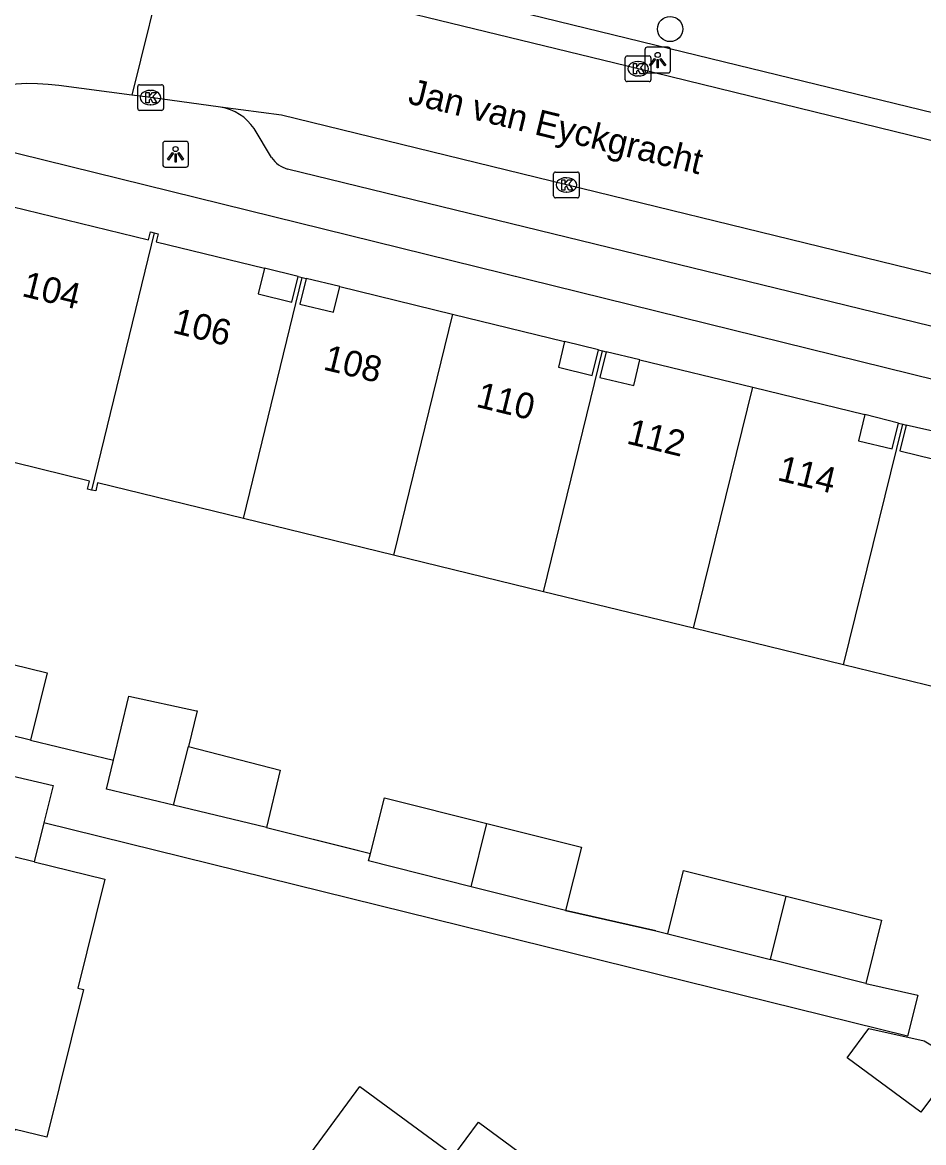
# Model space of a CAD drawing. Extents: x 163268 to 164360, y 381529 to 382285.
# Drawn here: x 163871.37 to 163906.35, y 382120.16 to 382163.66 of the extents above; entities that cross this region are included whole.
import ezdxf

# ---------------------------------------------------------------- set-up
doc = ezdxf.new("R2010")
doc.units = 0
for name, color, linetype in [('IMGEO_Boom', 7, 'Continuous'), ('IMGEO_Hek', 7, 'Continuous'), ('IMGEO_Kolk', 7, 'Continuous'), ('IMGEO_Lichtpunt', 7, 'Continuous'), ('IMGEO_Openbare_ruimte_label', 7, 'Continuous'), ('IMGEO_Pand', 7, 'Continuous'), ('IMGEO_Pand_nummerreeks', 7, 'Continuous'), ('IMGEO_Pand_overbouw', 7, 'Continuous'), ('IMGEO_Rijbaan_lokaal_open', 7, 'Continuous'), ('IMGEO_Voetpad_open', 7, 'Continuous')]:
    doc.layers.add(name, color=color, linetype=linetype)

msp = doc.modelspace()

# ---------------------------------------------------------------- linework, layer by layer
at = {"layer": 'IMGEO_Boom'}
msp.add_circle((163896.513, 382163.407), 0.489, dxfattribs=at)
at = {"layer": 'IMGEO_Hek'}
for points in [[(163871.683, 382135.785), (163874.902, 382135.011)], [(163905.735, 382124.3), (163872.2, 382132.583)], [(163880.839, 382132.401), (163884.38, 382131.512)], [(163895.958, 382128.384), (163892.457, 382129.175)], [(163904.109, 382126.338), (163906.126, 382125.882), (163905.735, 382124.3)]]:
    msp.add_lwpolyline(points, dxfattribs=at)
at = {"layer": 'IMGEO_Kolk'}
for p, q in [((163894.769, 382161.439), (163894.769, 382162.291)), ((163894.844, 382162.365), (163895.696, 382162.365)), ((163895.77, 382162.291), (163895.77, 382161.439)), ((163895.257, 382162.145), (163895.282, 382162.145)), ((163895.696, 382161.365), (163894.844, 382161.365)), ((163895.28, 382161.585), (163895.255, 382161.585)), ((163875.843, 382160.318), (163875.843, 382161.17)), ((163875.918, 382161.244), (163876.77, 382161.244)), ((163876.331, 382161.024), (163876.356, 382161.024)), ((163876.844, 382161.17), (163876.844, 382160.318)), ((163876.354, 382160.464), (163876.329, 382160.464)), ((163876.77, 382160.244), (163875.918, 382160.244)), ((163892.062, 382157.852), (163892.914, 382157.852)), ((163891.987, 382156.926), (163891.987, 382157.778)), ((163892.475, 382157.632), (163892.5, 382157.632)), ((163892.988, 382157.778), (163892.988, 382156.926)), ((163892.498, 382157.072), (163892.473, 382157.072)), ((163892.914, 382156.852), (163892.062, 382156.852))]:
    msp.add_line(p, q, dxfattribs=at)
for points in [[(163894.769, 382161.439), (163894.769, 382162.291)], [(163894.844, 382162.365), (163895.696, 382162.365)], [(163895.77, 382162.291), (163895.77, 382161.439)], [(163895.09, 382162.065), (163895.213, 382162.065), (163895.213, 382161.914), (163895.343, 382162.065), (163895.507, 382162.065), (163895.361, 382161.914), (163895.514, 382161.665), (163895.362, 382161.665), (163895.277, 382161.829), (163895.213, 382161.762), (163895.213, 382161.665), (163895.09, 382161.665), (163895.09, 382162.065)], [(163895.696, 382161.365), (163894.844, 382161.365)], [(163875.843, 382160.318), (163875.843, 382161.17)], [(163875.918, 382161.244), (163876.77, 382161.244)], [(163876.164, 382160.944), (163876.287, 382160.944), (163876.287, 382160.793), (163876.417, 382160.944), (163876.581, 382160.944), (163876.435, 382160.793), (163876.588, 382160.544), (163876.436, 382160.544), (163876.351, 382160.708), (163876.287, 382160.641), (163876.287, 382160.544), (163876.164, 382160.544), (163876.164, 382160.944)], [(163876.844, 382161.17), (163876.844, 382160.318)], [(163876.77, 382160.244), (163875.918, 382160.244)], [(163892.062, 382157.852), (163892.914, 382157.852)], [(163891.987, 382156.926), (163891.987, 382157.778)], [(163892.308, 382157.552), (163892.431, 382157.552), (163892.431, 382157.401), (163892.561, 382157.552), (163892.725, 382157.552), (163892.579, 382157.401), (163892.732, 382157.152), (163892.58, 382157.152), (163892.495, 382157.316), (163892.431, 382157.249), (163892.431, 382157.152), (163892.308, 382157.152), (163892.308, 382157.552)], [(163892.988, 382157.778), (163892.988, 382156.926)], [(163892.914, 382156.852), (163892.062, 382156.852)]]:
    msp.add_lwpolyline(points, dxfattribs=at)
for centre, start, end in [((163894.846, 382162.289), 91.552, 178.448), ((163894.846, 382162.289), 91.552, 178.448), ((163895.694, 382162.289), 1.552, 88.448), ((163895.694, 382162.289), 1.552, 88.448), ((163894.846, 382161.441), 181.552, 268.448), ((163894.846, 382161.441), 181.552, 268.448), ((163895.694, 382161.441), 271.552, 358.448), ((163895.694, 382161.441), 271.552, 358.448), ((163875.92, 382161.168), 91.552, 178.448), ((163875.92, 382161.168), 91.552, 178.448), ((163876.768, 382161.168), 1.552, 88.448), ((163876.768, 382161.168), 1.552, 88.448), ((163875.92, 382160.32), 181.552, 268.448), ((163875.92, 382160.32), 181.552, 268.448), ((163876.768, 382160.32), 271.552, 358.448), ((163876.768, 382160.32), 271.552, 358.448), ((163892.064, 382157.776), 91.552, 178.448), ((163892.064, 382157.776), 91.552, 178.448), ((163892.912, 382157.776), 1.552, 88.448), ((163892.912, 382157.776), 1.552, 88.448), ((163892.064, 382156.928), 181.552, 268.448), ((163892.064, 382156.928), 181.552, 268.448), ((163892.912, 382156.928), 271.552, 358.448), ((163892.912, 382156.928), 271.552, 358.448)]:
    msp.add_arc(centre, 0.0765, start, end, dxfattribs=at)
for centre, major_axis, ratio, start_param, end_param in [((163895.256, 382161.865), (-0.387, 0.002), 0.722429, 4.712389, 7.853982), ((163895.281, 382161.865), (-0.39, 0.002), 0.717154, 1.570796, 4.712389), ((163876.33, 382160.744), (-0.387, 0.002), 0.722429, 4.712389, 7.853982), ((163876.355, 382160.744), (-0.39, 0.002), 0.717154, 1.570796, 4.712389), ((163892.474, 382157.352), (-0.387, 0.002), 0.722429, 4.712389, 7.853982), ((163892.499, 382157.352), (-0.39, 0.002), 0.717154, 1.570796, 4.712389)]:
    msp.add_ellipse(centre, major_axis=major_axis, ratio=ratio, start_param=start_param, end_param=end_param, dxfattribs=at)
at = {"layer": 'IMGEO_Lichtpunt'}
for p, q in [((163895.532, 382162.604), (163895.532, 382161.797)), ((163895.532, 382162.604), (163895.532, 382161.797)), ((163896.434, 382162.699), (163895.626, 382162.699)), ((163896.434, 382162.699), (163895.626, 382162.699)), ((163896.528, 382161.797), (163896.528, 382162.604)), ((163896.528, 382161.797), (163896.528, 382162.604)), ((163895.626, 382161.703), (163896.434, 382161.703)), ((163895.626, 382161.703), (163896.434, 382161.703)), ((163876.816, 382158.946), (163876.816, 382158.139)), ((163876.816, 382158.946), (163876.816, 382158.139)), ((163877.718, 382159.041), (163876.91, 382159.041)), ((163877.718, 382159.041), (163876.91, 382159.041)), ((163877.812, 382158.139), (163877.812, 382158.946)), ((163877.812, 382158.139), (163877.812, 382158.946)), ((163876.91, 382158.045), (163877.718, 382158.045)), ((163876.91, 382158.045), (163877.718, 382158.045))]:
    msp.add_line(p, q, dxfattribs=at)
for points in [[(163895.906, 382162.268), (163895.945, 382162.24), (163895.757, 382161.978), (163895.719, 382162.005), (163895.906, 382162.268)], [(163896.008, 382162.22), (163896.055, 382162.22), (163896.055, 382161.898), (163896.008, 382161.898), (163896.008, 382162.22)], [(163896.118, 382162.24), (163896.156, 382162.267), (163896.343, 382162.005), (163896.304, 382161.977), (163896.118, 382162.24)], [(163877.19, 382158.61), (163877.229, 382158.582), (163877.041, 382158.32), (163877.003, 382158.347), (163877.19, 382158.61)], [(163877.292, 382158.562), (163877.339, 382158.562), (163877.339, 382158.24), (163877.292, 382158.24), (163877.292, 382158.562)], [(163877.402, 382158.582), (163877.44, 382158.609), (163877.627, 382158.347), (163877.588, 382158.319), (163877.402, 382158.582)]]:
    msp.add_lwpolyline(points, dxfattribs=at)
for centre in [(163896.031, 382162.402), (163877.315, 382158.744)]:
    msp.add_circle(centre, 0.0994, dxfattribs=at)
for centre, start, end in [((163895.626, 382162.604), 90, 180), ((163895.626, 382162.604), 90, 180), ((163896.434, 382162.604), 0, 90), ((163896.434, 382162.604), 0, 90), ((163895.626, 382161.797), 180, 270), ((163895.626, 382161.797), 180, 270), ((163896.434, 382161.797), 270, 0), ((163896.434, 382161.797), 270, 360), ((163876.91, 382158.946), 90, 180), ((163876.91, 382158.946), 90, 180), ((163877.718, 382158.946), 0, 90), ((163877.718, 382158.946), 0, 90), ((163876.91, 382158.139), 180, 270), ((163876.91, 382158.139), 180, 270), ((163877.718, 382158.139), 270, 0), ((163877.718, 382158.139), 270, 360)]:
    msp.add_arc(centre, 0.0946, start, end, dxfattribs=at)
at = {"layer": 'IMGEO_Pand'}
for points in [[(163874.054, 382145.501), (163873.897, 382145.535), (163873.971, 382145.853), (163868.129, 382147.281), (163868.557, 382149.069), (163867.146, 382149.41), (163867.045, 382149.023), (163866.742, 382149.105), (163867.821, 382153.541), (163868.129, 382153.463), (163868.012, 382152.998), (163869.443, 382152.659), (163870.41, 382156.639), (163876.26, 382155.221), (163876.336, 382155.526), (163876.485, 382155.49)], [(163876.485, 382155.49), (163874.054, 382145.501)], [(163876.485, 382155.49), (163876.642, 382155.452), (163876.56, 382155.145), (163880.766, 382154.119), (163880.523, 382153.119), (163881.833, 382152.799), (163882.077, 382153.802), (163882.231, 382153.763)], [(163879.947, 382144.397), (163882.231, 382153.763)], [(163882.231, 382153.763), (163882.382, 382153.725), (163882.139, 382152.725), (163883.448, 382152.407), (163883.691, 382153.405), (163888.068, 382152.337)], [(163888.068, 382152.337), (163885.77, 382142.976)], [(163888.068, 382152.337), (163892.419, 382151.276), (163892.175, 382150.269), (163893.485, 382149.949), (163893.728, 382150.953), (163893.884, 382150.913)], [(163891.594, 382141.554), (163893.884, 382150.913)], [(163893.884, 382150.913), (163894.034, 382150.875), (163893.791, 382149.875), (163895.1, 382149.557), (163895.344, 382150.562), (163899.719, 382149.494)], [(163897.418, 382140.133), (163899.719, 382149.494)], [(163899.719, 382149.494), (163904.069, 382148.433), (163903.822, 382147.418), (163905.132, 382147.098), (163905.376, 382148.101), (163905.553, 382148.056)], [(163903.242, 382138.711), (163905.553, 382148.056)], [(163905.553, 382148.056), (163905.681, 382148.024), (163905.438, 382147.024), (163906.747, 382146.706), (163906.994, 382147.72), (163911.392, 382146.647)], [(163879.947, 382144.397), (163874.278, 382145.781), (163874.211, 382145.468), (163874.054, 382145.501)], [(163885.77, 382142.976), (163879.947, 382144.397)], [(163891.594, 382141.554), (163885.77, 382142.976)], [(163897.418, 382140.133), (163891.594, 382141.554)], [(163903.242, 382138.711), (163897.418, 382140.133)], [(163867.613, 382136.78), (163868.253, 382139.397), (163872.323, 382138.402), (163871.683, 382135.785)], [(163909.085, 382137.285), (163903.242, 382138.711)], [(163874.902, 382135.011), (163875.501, 382137.503), (163878.127, 382136.934), (163878.153, 382136.928), (163877.81, 382135.538)], [(163871.683, 382135.785), (163867.613, 382136.78)], [(163877.233, 382133.268), (163877.81, 382135.538)], [(163877.81, 382135.538), (163881.375, 382134.631), (163880.839, 382132.401)], [(163869.333, 382134.777), (163872.558, 382134.034), (163872.2, 382132.583)], [(163877.233, 382133.268), (163874.634, 382133.893), (163874.902, 382135.011)], [(163884.875, 382131.388), (163885.419, 382133.556), (163889.393, 382132.558)], [(163880.839, 382132.401), (163877.233, 382133.268)], [(163872.2, 382132.583), (163871.824, 382131.062)], [(163888.79, 382130.096), (163889.393, 382132.558)], [(163889.393, 382132.558), (163893.074, 382131.634), (163892.457, 382129.175)], [(163871.824, 382131.062), (163874.562, 382130.386), (163873.516, 382126.153), (163873.732, 382126.101), (163872.317, 382120.372), (163871.086, 382120.676), (163869.103, 382117.987), (163865.614, 382120.56), (163865.173, 382119.961), (163862.235, 382122.128), (163863.621, 382127.795), (163863.928, 382127.724), (163863.852, 382127.465), (163865.033, 382127.157), (163865.308, 382128.212), (163867.273, 382127.699), (163868.378, 382131.893), (163868.658, 382131.847)], [(163871.824, 382131.062), (163868.658, 382131.847)], [(163888.79, 382130.096), (163884.802, 382131.097), (163884.875, 382131.388)], [(163896.419, 382128.268), (163897.027, 382130.729), (163901.02, 382129.727)], [(163892.457, 382129.175), (163888.79, 382130.096)], [(163900.412, 382127.266), (163901.02, 382129.727)], [(163901.02, 382129.727), (163904.726, 382128.797), (163904.109, 382126.338)], [(163896.419, 382128.268), (163900.412, 382127.266)], [(163904.109, 382126.338), (163900.412, 382127.266)], [(163906.249, 382121.339), (163903.385, 382123.45), (163904.235, 382124.598), (163906.376, 382124.114), (163907.704, 382123.304), (163906.249, 382121.339)], [(163885.564, 382107.622), (163885.443, 382107.711), (163880.284, 382111.528), (163883.065, 382115.317), (163880.447, 382117.242), (163880.631, 382117.492), (163880.809, 382117.362), (163884.47, 382122.341), (163888.122, 382119.656), (163889.079, 382120.954), (163893.169, 382117.939)]]:
    msp.add_lwpolyline(points, dxfattribs=at)
at = {"layer": 'IMGEO_Pand_overbouw'}
for points in [[(163882.077, 382153.802), (163880.766, 382154.119), (163880.523, 382153.119), (163881.833, 382152.799)], [(163883.691, 382153.405), (163882.382, 382153.725), (163882.139, 382152.725), (163883.448, 382152.407)], [(163893.728, 382150.953), (163892.419, 382151.276), (163892.175, 382150.269), (163893.485, 382149.949)], [(163895.344, 382150.562), (163894.034, 382150.875), (163893.791, 382149.875), (163895.1, 382149.557)], [(163904.069, 382148.433), (163903.822, 382147.418), (163905.132, 382147.098), (163905.376, 382148.101)], [(163906.994, 382147.72), (163905.681, 382148.024), (163905.438, 382147.024), (163906.747, 382146.706)]]:
    msp.add_lwpolyline(points, close=True, dxfattribs=at)
at = {"layer": 'IMGEO_Rijbaan_lokaal_open'}
for points in [[(163876.978, 382166.342), (163875.612, 382160.838)], [(163975.057, 382142.404), (163973.869, 382142.683), (163953.959, 382147.545), (163933.072, 382152.622), (163915.145, 382156.988), (163895.27, 382161.863), (163878.437, 382165.971), (163876.978, 382166.342)], [(163875.612, 382160.838), (163872.776, 382161.209)], [(163879.061, 382160.378), (163876.345, 382160.746), (163875.612, 382160.838)], [(163973.832, 382137.522), (163972.122, 382137.945), (163953.194, 382142.562), (163931.33, 382147.875), (163913.403, 382152.237), (163881.421, 382160.062), (163879.061, 382160.378)]]:
    msp.add_lwpolyline(points, dxfattribs=at)
msp.add_arc((163871.684, 382153.647), 7.64, 81.7812, 131.2205, dxfattribs=at)
at = {"layer": 'IMGEO_Voetpad_open'}
for points in [[(163976.491, 382143.143), (163898.631, 382162.118), (163875.451, 382167.787), (163875.652, 382168.357), (163874.366, 382169.105), (163873.663, 382168.277), (163872.751, 382169.003)], [(163881.04, 382158.415), (163880.359, 382159.541)], [(163978.766, 382132.264), (163973.754, 382133.483), (163910.805, 382148.792), (163870.193, 382158.804)], [(163971.126, 382136.127), (163881.664, 382157.969)], [(163871.683, 382135.785), (163874.902, 382135.011)], [(163904.109, 382126.338), (163906.126, 382125.882), (163905.735, 382124.3), (163872.2, 382132.583)], [(163880.839, 382132.401), (163884.875, 382131.388)], [(163892.457, 382129.175), (163895.958, 382128.384), (163896.419, 382128.268)]]:
    msp.add_lwpolyline(points, dxfattribs=at)
for centre, radius, start, end in [((163878.745, 382158.462), 1.942, 33.7471, 80.622), ((163881.975, 382159.063), 1.137, 214.7382, 254.1517)]:
    msp.add_arc(centre, radius, start, end, dxfattribs=at)

# ---------------------------------------------------------------- texts
at = {"layer": 'IMGEO_Openbare_ruimte_label'}
msp.add_text('Jan van Eyckgracht', height=1, rotation=346.2971, dxfattribs=at).set_placement((163886.293, 382160.524))
at = {"layer": 'IMGEO_Pand_nummerreeks'}
for s, p in [('104', (163871.306, 382153.044)), ('106', (163877.154, 382151.618)), ('108', (163883.006, 382150.191)), ('110', (163888.941, 382148.744)), ('112', (163894.784, 382147.318)), ('114', (163900.636, 382145.892))]:
    msp.add_text(s, height=1, rotation=346.2936, dxfattribs=at).set_placement(p)

doc.saveas('drawing.dxf')
